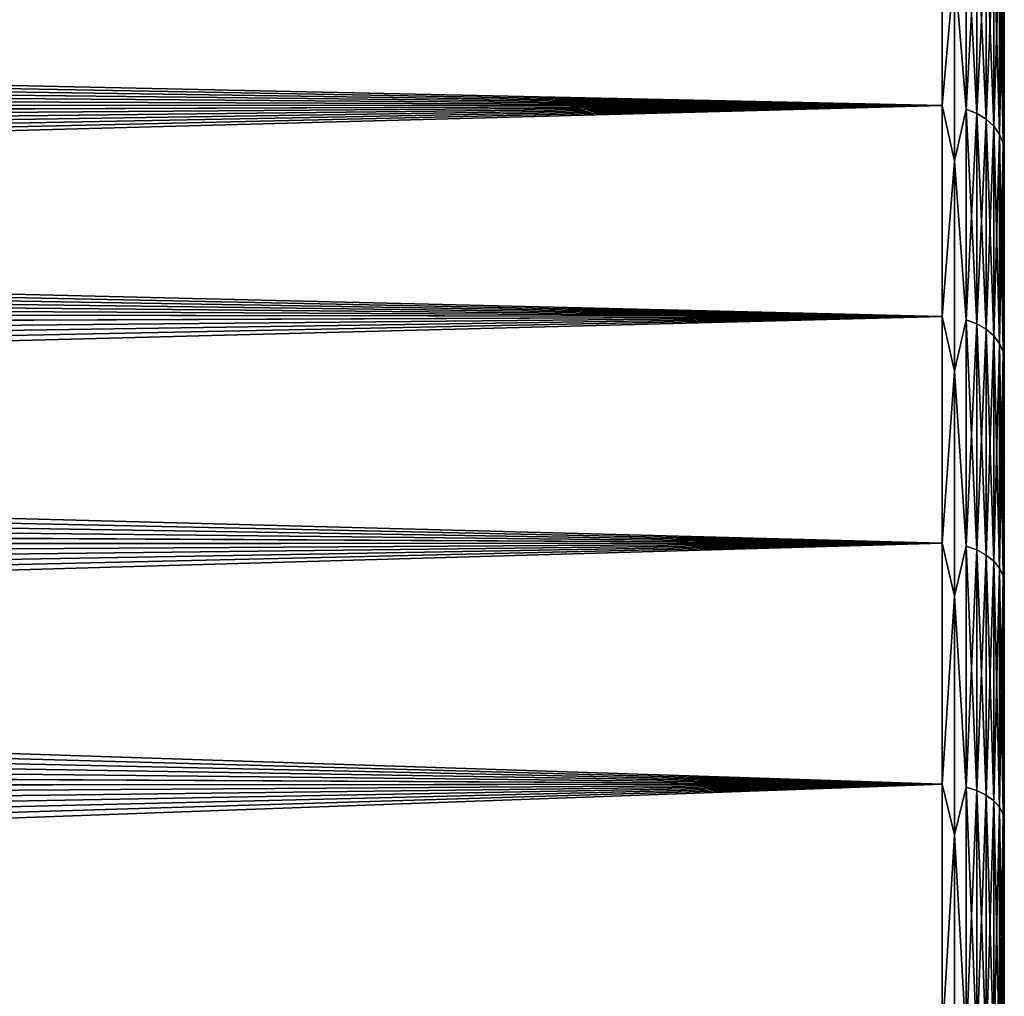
# Model space of a CAD drawing. Header units: metres. Extents: x -24 to 72, y -247 to 22.
# Tile 566 of 573: x 55.24 to 60, y 11.56 to 16.29. Entities that reach past the tile are written whole.
import ezdxf

# ---------------------------------------------------------------- set-up
doc = ezdxf.new("R2010")
doc.units = ezdxf.units.M
doc.layers.add('solid_509589_MEDIA_SW0001', color=7, linetype='CONTINUOUS')

msp = doc.modelspace()

# ---------------------------------------------------------------- linework, layer by layer
at = {"layer": 'solid_509589_MEDIA_SW0001'}
for points in [[(59.700001, 16.811365, 71.915169), (59.700001, 15.870741, 70.747925), (21.825966, 16.687727, 71.751678)], [(59.700001, 16.811365, 97.084831), (22.258402, 16.288063, 97.75515), (22.399647, 16.151281, 97.921478)], [(59.700001, 16.811365, 97.084831), (22.399647, 16.151281, 97.921478), (22.538641, 16.013943, 98.085052)], [(59.700001, 16.811365, 97.084831), (22.538641, 16.013943, 98.085052), (22.675236, 15.876255, 98.245712)], [(59.700001, 15.870741, 98.252075), (59.700001, 16.811365, 97.084831), (22.675236, 15.876255, 98.245712)], [(59.758526, 16.543684, 71.574661), (59.700001, 15.870741, 70.747925), (59.700001, 16.811365, 71.915169)], [(59.758526, 16.543684, 97.425339), (59.700001, 16.811365, 97.084831), (59.700001, 15.870741, 98.252075)], [(59.814861, 16.793066, 71.928871), (59.814861, 15.853466, 70.762894), (59.758526, 16.543684, 71.574661)], [(59.814861, 15.853466, 98.237106), (59.814861, 16.793066, 97.071129), (59.758526, 16.543684, 97.425339)], [(59.866768, 15.832481, 70.781075), (59.814861, 15.853466, 70.762894), (59.814861, 16.793066, 71.928871)], [(59.866768, 16.77084, 71.945511), (59.866768, 15.832481, 70.781075), (59.814861, 16.793066, 71.928871)], [(59.866768, 16.77084, 97.054489), (59.814861, 16.793066, 97.071129), (59.814861, 15.853466, 98.237106)], [(59.866768, 15.832481, 98.218925), (59.866768, 16.77084, 97.054489), (59.814861, 15.853466, 98.237106)], [(59.912258, 15.80424, 70.80555), (59.866768, 15.832481, 70.781075), (59.866768, 16.77084, 71.945511)], [(59.912258, 16.740925, 71.967903), (59.912258, 15.80424, 70.80555), (59.866768, 16.77084, 71.945511)], [(59.912258, 16.740925, 97.032097), (59.866768, 16.77084, 97.054489), (59.866768, 15.832481, 98.218925)], [(59.912258, 15.80424, 98.19445), (59.912258, 16.740925, 97.032097), (59.866768, 15.832481, 98.218925)], [(59.949574, 15.76983, 70.835365), (59.912258, 15.80424, 70.80555), (59.912258, 16.740925, 71.967903)], [(59.949574, 16.704473, 71.995186), (59.949574, 15.76983, 70.835365), (59.912258, 16.740925, 71.967903)], [(59.949574, 16.704473, 97.004814), (59.912258, 16.740925, 97.032097), (59.912258, 15.80424, 98.19445)], [(59.700001, 15.870741, 70.747925), (21.972321, 16.554213, 71.578773), (21.825966, 16.687727, 71.751678)], [(59.949574, 15.76983, 98.164635), (59.949574, 16.704473, 97.004814), (59.912258, 15.80424, 98.19445)], [(59.977276, 15.730575, 70.869377), (59.949574, 15.76983, 70.835365), (59.949574, 16.704473, 71.995186)], [(59.977276, 16.662891, 72.026314), (59.977276, 15.730575, 70.869377), (59.949574, 16.704473, 71.995186)], [(59.977276, 16.662891, 96.973686), (59.949574, 16.704473, 97.004814), (59.949574, 15.76983, 98.164635)], [(59.977276, 15.730575, 98.130623), (59.977276, 16.662891, 96.973686), (59.949574, 15.76983, 98.164635)], [(59.994305, 15.687986, 70.906281), (59.977276, 15.730575, 70.869377), (59.977276, 16.662891, 72.026314)], [(59.994305, 16.617779, 72.060089), (59.994305, 15.687986, 70.906281), (59.977276, 16.662891, 72.026314)], [(59.994305, 16.617779, 96.939911), (59.977276, 16.662891, 96.973686), (59.977276, 15.730575, 98.130623)], [(59.994305, 15.687986, 98.093719), (59.994305, 16.617779, 96.939911), (59.977276, 15.730575, 98.130623)], [(59.994305, 15.687986, 98.093719), (60, 16.565092, 96.9132), (59.994305, 16.617779, 96.939911)], [(59.994305, 16.617779, 72.060089), (60, 16.565092, 72.0868), (59.994305, 15.687986, 70.906281)], [(59.700001, 15.870741, 70.747925), (22.117281, 16.419489, 71.408005), (21.972321, 16.554213, 71.578773)], [(59.758526, 16.543684, 71.574661), (59.758526, 15.601758, 70.452118), (59.700001, 15.870741, 70.747925)], [(59.758526, 15.601758, 98.547882), (59.758526, 16.543684, 97.425339), (59.700001, 15.870741, 98.252075)], [(59.814861, 15.853466, 70.762894), (59.758526, 15.601758, 70.452118), (59.758526, 16.543684, 71.574661)], [(59.814861, 15.853466, 98.237106), (59.758526, 16.543684, 97.425339), (59.758526, 15.601758, 98.547882)], [(59.994305, 15.687986, 98.093719), (60, 15.636711, 98.064041), (60, 16.565092, 96.9132)], [(59.994305, 15.687986, 70.906281), (60, 16.565092, 72.0868), (60, 15.636711, 70.935959)], [(60, 16.565092, 72.0868), (60, 16.565092, 96.9132), (60, 15.636711, 98.064041)], [(60, 15.636711, 70.935959), (60, 16.565092, 72.0868), (60, 15.636711, 98.064041)], [(59.700001, 15.870741, 70.747925), (22.260529, 16.283787, 71.239594), (22.117281, 16.419489, 71.408005)], [(59.700001, 15.870741, 70.747925), (22.401749, 16.147348, 71.073792), (22.260529, 16.283787, 71.239594)], [(59.700001, 15.870741, 70.747925), (22.540621, 16.010424, 70.910797), (22.401749, 16.147348, 71.073792)], [(59.700001, 15.870741, 70.747925), (22.676987, 15.873226, 70.750793), (22.540621, 16.010424, 70.910797)], [(59.700001, 15.870741, 98.252075), (22.675236, 15.876255, 98.245712), (22.809765, 15.738139, 98.403633)], [(59.700001, 15.870741, 70.747925), (22.811155, 15.735716, 70.593628), (22.676987, 15.873226, 70.750793)], [(59.700001, 15.870741, 98.252075), (22.809765, 15.738139, 98.403633), (22.942316, 15.599503, 98.558998)], [(59.700001, 15.870741, 70.747925), (59.700001, 14.849242, 69.650757), (22.811155, 15.735716, 70.593628)], [(59.700001, 15.870741, 98.252075), (22.942316, 15.599503, 98.558998), (23.07295, 15.460251, 98.71199)], [(59.700001, 15.870741, 98.252075), (23.07295, 15.460251, 98.71199), (23.201735, 15.320282, 98.862762)], [(59.700001, 15.870741, 98.252075), (23.201735, 15.320282, 98.862762), (23.32873, 15.179487, 99.011482)], [(59.700001, 15.870741, 98.252075), (23.32873, 15.179487, 99.011482), (23.454002, 15.037753, 99.15831)], [(59.700001, 15.870741, 98.252075), (23.454002, 15.037753, 99.15831), (23.577581, 14.895102, 99.303238)], [(59.700001, 14.849242, 99.349243), (59.700001, 15.870741, 98.252075), (23.577581, 14.895102, 99.303238)], [(59.758526, 15.601758, 70.452118), (59.700001, 14.849242, 69.650757), (59.700001, 15.870741, 70.747925)], [(59.758526, 15.601758, 98.547882), (59.700001, 15.870741, 98.252075), (59.700001, 14.849242, 99.349243)], [(59.814861, 15.853466, 70.762894), (59.814861, 14.833079, 69.666924), (59.758526, 15.601758, 70.452118)], [(59.814861, 14.833079, 99.333076), (59.814861, 15.853466, 98.237106), (59.758526, 15.601758, 98.547882)], [(59.866768, 14.813445, 69.686554), (59.814861, 14.833079, 69.666924), (59.814861, 15.853466, 70.762894)], [(59.866768, 15.832481, 70.781075), (59.866768, 14.813445, 69.686554), (59.814861, 15.853466, 70.762894)], [(59.866768, 15.832481, 98.218925), (59.814861, 15.853466, 98.237106), (59.814861, 14.833079, 99.333076)], [(59.866768, 14.813445, 99.313446), (59.866768, 15.832481, 98.218925), (59.814861, 14.833079, 99.333076)], [(59.912258, 14.787022, 69.712975), (59.866768, 14.813445, 69.686554), (59.866768, 15.832481, 70.781075)], [(59.912258, 15.80424, 70.80555), (59.912258, 14.787022, 69.712975), (59.866768, 15.832481, 70.781075)], [(59.912258, 15.80424, 98.19445), (59.866768, 15.832481, 98.218925), (59.866768, 14.813445, 99.313446)], [(59.912258, 14.787022, 99.287025), (59.912258, 15.80424, 98.19445), (59.866768, 14.813445, 99.313446)], [(59.949574, 14.754826, 69.745171), (59.912258, 14.787022, 69.712975), (59.912258, 15.80424, 70.80555)], [(59.949574, 15.76983, 70.835365), (59.949574, 14.754826, 69.745171), (59.912258, 15.80424, 70.80555)], [(59.949574, 15.76983, 98.164635), (59.912258, 15.80424, 98.19445), (59.912258, 14.787022, 99.287025)], [(59.700001, 14.849242, 69.650757), (22.94323, 15.597782, 70.439087), (22.811155, 15.735716, 70.593628)], [(59.949574, 14.754826, 99.254829), (59.949574, 15.76983, 98.164635), (59.912258, 14.787022, 99.287025)], [(59.977276, 14.718098, 69.781906), (59.949574, 14.754826, 69.745171), (59.949574, 15.76983, 70.835365)], [(59.977276, 15.730575, 70.869377), (59.977276, 14.718098, 69.781906), (59.949574, 15.76983, 70.835365)], [(59.977276, 15.730575, 98.130623), (59.949574, 15.76983, 98.164635), (59.949574, 14.754826, 99.254829)], [(59.977276, 14.718098, 99.218094), (59.977276, 15.730575, 98.130623), (59.949574, 14.754826, 99.254829)], [(59.994305, 14.67825, 69.821747), (59.977276, 14.718098, 69.781906), (59.977276, 15.730575, 70.869377)], [(59.994305, 15.687986, 70.906281), (59.994305, 14.67825, 69.821747), (59.977276, 15.730575, 70.869377)], [(59.994305, 15.687986, 98.093719), (59.977276, 15.730575, 98.130623), (59.977276, 14.718098, 99.218094)], [(59.994305, 14.67825, 99.178253), (59.994305, 15.687986, 98.093719), (59.977276, 14.718098, 99.218094)], [(59.994305, 14.67825, 99.178253), (60, 15.636711, 98.064041), (59.994305, 15.687986, 98.093719)], [(59.994305, 15.687986, 70.906281), (60, 15.636711, 70.935959), (59.994305, 14.67825, 69.821747)], [(59.994305, 14.67825, 99.178253), (60, 14.628525, 99.145691), (60, 15.636711, 98.064041)], [(59.994305, 14.67825, 69.821747), (60, 15.636711, 70.935959), (60, 14.628525, 69.854309)], [(60, 15.636711, 70.935959), (60, 15.636711, 98.064041), (60, 14.628525, 99.145691)], [(60, 14.628525, 69.854309), (60, 15.636711, 70.935959), (60, 14.628525, 99.145691)], [(59.700001, 14.849242, 69.650757), (23.073298, 15.45931, 70.286987), (22.94323, 15.597782, 70.439087)], [(59.758526, 15.601758, 70.452118), (59.758526, 14.583821, 69.39801), (59.700001, 14.849242, 69.650757)], [(59.758526, 14.583821, 99.60199), (59.758526, 15.601758, 98.547882), (59.700001, 14.849242, 99.349243)], [(59.814861, 14.833079, 69.666924), (59.758526, 14.583821, 69.39801), (59.758526, 15.601758, 70.452118)], [(59.814861, 14.833079, 99.333076), (59.758526, 15.601758, 98.547882), (59.758526, 14.583821, 99.60199)], [(59.700001, 14.849242, 69.650757), (23.201443, 15.320175, 70.137123), (23.073298, 15.45931, 70.286987)], [(59.700001, 14.849242, 69.650757), (23.327753, 15.180246, 69.989311), (23.201443, 15.320175, 70.137123)], [(59.700001, 14.849242, 69.650757), (23.452312, 15.039386, 69.843369), (23.327753, 15.180246, 69.989311)], [(59.700001, 14.849242, 69.650757), (23.57506, 14.897718, 69.699394), (23.452312, 15.039386, 69.843369)], [(59.700001, 14.849242, 69.650757), (23.735796, 14.70785, 69.510696), (23.57506, 14.897718, 69.699394)], [(59.700001, 14.849242, 99.349243), (23.577581, 14.895102, 99.303238), (23.739635, 14.703717, 99.493355)], [(59.700001, 14.849242, 69.650757), (59.700001, 13.752075, 68.629257), (23.735796, 14.70785, 69.510696)], [(59.700001, 14.849242, 99.349243), (23.739635, 14.703717, 99.493355), (23.898462, 14.511209, 99.679749)], [(59.700001, 14.849242, 99.349243), (23.898462, 14.511209, 99.679749), (24.053923, 14.317827, 99.862289)], [(59.700001, 14.849242, 99.349243), (24.053923, 14.317827, 99.862289), (24.205883, 14.123833, 100.040825)], [(59.700001, 14.849242, 99.349243), (24.205883, 14.123833, 100.040825), (24.354309, 13.929399, 100.21534)], [(59.700001, 13.752075, 100.370743), (59.700001, 14.849242, 99.349243), (24.354309, 13.929399, 100.21534)], [(59.758526, 14.583821, 69.39801), (59.700001, 13.752075, 68.629257), (59.700001, 14.849242, 69.650757)], [(59.758526, 14.583821, 99.60199), (59.700001, 14.849242, 99.349243), (59.700001, 13.752075, 100.370743)], [(59.814861, 14.833079, 69.666924), (59.814861, 13.737106, 68.646538), (59.758526, 14.583821, 69.39801)], [(59.814861, 13.737106, 100.353462), (59.814861, 14.833079, 99.333076), (59.758526, 14.583821, 99.60199)], [(59.866768, 13.718924, 68.667519), (59.814861, 13.737106, 68.646538), (59.814861, 14.833079, 69.666924)], [(59.866768, 14.813445, 69.686554), (59.866768, 13.718924, 68.667519), (59.814861, 14.833079, 69.666924)], [(59.866768, 14.813445, 99.313446), (59.814861, 14.833079, 99.333076), (59.814861, 13.737106, 100.353462)], [(59.866768, 13.718924, 100.332481), (59.866768, 14.813445, 99.313446), (59.814861, 13.737106, 100.353462)], [(59.912258, 13.694452, 68.695763), (59.866768, 13.718924, 68.667519), (59.866768, 14.813445, 69.686554)], [(59.912258, 14.787022, 69.712975), (59.912258, 13.694452, 68.695763), (59.866768, 14.813445, 69.686554)], [(59.912258, 14.787022, 99.287025), (59.866768, 14.813445, 99.313446), (59.866768, 13.718924, 100.332481)], [(59.912258, 13.694452, 100.304237), (59.912258, 14.787022, 99.287025), (59.866768, 13.718924, 100.332481)], [(59.949574, 13.664636, 68.730171), (59.912258, 13.694452, 68.695763), (59.912258, 14.787022, 69.712975)], [(59.949574, 14.754826, 69.745171), (59.949574, 13.664636, 68.730171), (59.912258, 14.787022, 69.712975)], [(59.949574, 14.754826, 99.254829), (59.912258, 14.787022, 99.287025), (59.912258, 13.694452, 100.304237)], [(59.949574, 13.664636, 100.269829), (59.949574, 14.754826, 99.254829), (59.912258, 13.694452, 100.304237)], [(59.977276, 13.63062, 68.769424), (59.949574, 13.664636, 68.730171), (59.949574, 14.754826, 69.745171)], [(59.977276, 14.718098, 69.781906), (59.977276, 13.63062, 68.769424), (59.949574, 14.754826, 69.745171)], [(59.977276, 14.718098, 99.218094), (59.949574, 14.754826, 99.254829), (59.949574, 13.664636, 100.269829)], [(59.700001, 13.752075, 68.629257), (23.893229, 14.516902, 69.325691), (23.735796, 14.70785, 69.510696)], [(59.977276, 13.63062, 100.230576), (59.977276, 14.718098, 99.218094), (59.949574, 13.664636, 100.269829)], [(59.994305, 13.593718, 68.812012), (59.977276, 13.63062, 68.769424), (59.977276, 14.718098, 69.781906)], [(59.994305, 14.67825, 69.821747), (59.994305, 13.593718, 68.812012), (59.977276, 14.718098, 69.781906)], [(59.994305, 14.67825, 99.178253), (59.977276, 14.718098, 99.218094), (59.977276, 13.63062, 100.230576)], [(59.994305, 13.593718, 100.187988), (59.994305, 14.67825, 99.178253), (59.977276, 13.63062, 100.230576)], [(59.994305, 13.593718, 100.187988), (60, 14.628525, 99.145691), (59.994305, 14.67825, 99.178253)], [(59.994305, 14.67825, 69.821747), (60, 14.628525, 69.854309), (59.994305, 13.593718, 68.812012)], [(59.994305, 13.593718, 100.187988), (60, 13.545495, 100.152779), (60, 14.628525, 99.145691)], [(59.994305, 13.593718, 68.812012), (60, 14.628525, 69.854309), (60, 13.545495, 68.847221)], [(60, 14.628525, 69.854309), (60, 14.628525, 99.145691), (60, 13.545495, 100.152779)], [(60, 13.545495, 68.847221), (60, 14.628525, 69.854309), (60, 13.545495, 100.152779)], [(59.758526, 14.583821, 69.39801), (59.758526, 13.494835, 68.41748), (59.700001, 13.752075, 68.629257)], [(59.758526, 13.494835, 100.58252), (59.758526, 14.583821, 99.60199), (59.700001, 13.752075, 100.370743)], [(59.814861, 13.737106, 68.646538), (59.758526, 13.494835, 68.41748), (59.758526, 14.583821, 69.39801)], [(59.814861, 13.737106, 100.353462), (59.758526, 14.583821, 99.60199), (59.758526, 13.494835, 100.58252)], [(59.700001, 13.752075, 68.629257), (24.047413, 14.324913, 69.144325), (23.893229, 14.516902, 69.325691)], [(59.700001, 13.752075, 68.629257), (24.198397, 14.13192, 68.966522), (24.047413, 14.324913, 69.144325)], [(59.700001, 13.752075, 68.629257), (24.346212, 13.937977, 68.792267), (24.198397, 14.13192, 68.966522)], [(59.700001, 13.752075, 68.629257), (24.490831, 13.743187, 68.621559), (24.346212, 13.937977, 68.792267)], [(59.700001, 13.752075, 100.370743), (24.354309, 13.929399, 100.21534), (24.499317, 13.734487, 100.385963)], [(59.700001, 13.752075, 68.629257), (59.700001, 12.584831, 67.688637), (24.490831, 13.743187, 68.621559)], [(59.700001, 12.584831, 67.688637), (24.632221, 13.547629, 68.454384), (24.490831, 13.743187, 68.621559)], [(59.700001, 13.752075, 100.370743), (24.499317, 13.734487, 100.385963), (24.640886, 13.539129, 100.552788)], [(59.700001, 13.752075, 100.370743), (24.640886, 13.539129, 100.552788), (24.77899, 13.343359, 100.715881)], [(59.700001, 13.752075, 100.370743), (24.77899, 13.343359, 100.715881), (24.913599, 13.147206, 100.875313)], [(59.700001, 13.752075, 100.370743), (24.913599, 13.147206, 100.875313), (25.044472, 12.951048, 101.030891)], [(59.700001, 13.752075, 100.370743), (25.044472, 12.951048, 101.030891), (25.171465, 12.755224, 101.182449)], [(59.700001, 12.584831, 101.311363), (59.700001, 13.752075, 100.370743), (25.171465, 12.755224, 101.182449)], [(59.758526, 13.494835, 68.41748), (59.700001, 12.584831, 67.688637), (59.700001, 13.752075, 68.629257)], [(59.758526, 13.494835, 100.58252), (59.700001, 13.752075, 100.370743), (59.700001, 12.584831, 101.311363)], [(59.814861, 13.737106, 68.646538), (59.814861, 12.571133, 67.706932), (59.758526, 13.494835, 68.41748)], [(59.814861, 12.571133, 101.293068), (59.814861, 13.737106, 100.353462), (59.758526, 13.494835, 100.58252)], [(59.866768, 12.554493, 67.729164), (59.814861, 12.571133, 67.706932), (59.814861, 13.737106, 68.646538)], [(59.866768, 13.718924, 68.667519), (59.866768, 12.554493, 67.729164), (59.814861, 13.737106, 68.646538)], [(59.866768, 13.718924, 100.332481), (59.814861, 13.737106, 100.353462), (59.814861, 12.571133, 101.293068)], [(59.866768, 12.554493, 101.270836), (59.866768, 13.718924, 100.332481), (59.814861, 12.571133, 101.293068)], [(59.912258, 12.532099, 67.759079), (59.866768, 12.554493, 67.729164), (59.866768, 13.718924, 68.667519)], [(59.912258, 13.694452, 68.695763), (59.912258, 12.532099, 67.759079), (59.866768, 13.718924, 68.667519)], [(59.912258, 13.694452, 100.304237), (59.866768, 13.718924, 100.332481), (59.866768, 12.554493, 101.270836)], [(59.912258, 12.532099, 101.240921), (59.912258, 13.694452, 100.304237), (59.866768, 12.554493, 101.270836)], [(59.949574, 12.504812, 67.795525), (59.912258, 12.532099, 67.759079), (59.912258, 13.694452, 68.695763)], [(59.949574, 13.664636, 68.730171), (59.949574, 12.504812, 67.795525), (59.912258, 13.694452, 68.695763)], [(59.949574, 13.664636, 100.269829), (59.912258, 13.694452, 100.304237), (59.912258, 12.532099, 101.240921)], [(59.949574, 12.504812, 101.204475), (59.949574, 13.664636, 100.269829), (59.912258, 12.532099, 101.240921)], [(59.977276, 12.473684, 67.837105), (59.949574, 12.504812, 67.795525), (59.949574, 13.664636, 68.730171)], [(59.977276, 13.63062, 68.769424), (59.977276, 12.473684, 67.837105), (59.949574, 13.664636, 68.730171)], [(59.977276, 13.63062, 100.230576), (59.949574, 13.664636, 100.269829), (59.949574, 12.504812, 101.204475)], [(59.977276, 12.473684, 101.162895), (59.977276, 13.63062, 100.230576), (59.949574, 12.504812, 101.204475)], [(59.994305, 12.439914, 67.882217), (59.977276, 12.473684, 67.837105), (59.977276, 13.63062, 68.769424)], [(59.994305, 13.593718, 68.812012), (59.994305, 12.439914, 67.882217), (59.977276, 13.63062, 68.769424)], [(59.994305, 13.593718, 100.187988), (59.977276, 13.63062, 100.230576), (59.977276, 12.473684, 101.162895)], [(59.994305, 12.439914, 101.117783), (59.994305, 13.593718, 100.187988), (59.977276, 12.473684, 101.162895)], [(59.994305, 12.439914, 101.117783), (60, 13.545495, 100.152779), (59.994305, 13.593718, 100.187988)], [(59.994305, 13.593718, 68.812012), (60, 13.545495, 68.847221), (59.994305, 12.439914, 67.882217)], [(59.700001, 12.584831, 67.688637), (24.77035, 13.351383, 68.290726), (24.632221, 13.547629, 68.454384)], [(59.994305, 12.439914, 101.117783), (60, 12.393143, 101.080109), (60, 13.545495, 100.152779)], [(59.994305, 12.439914, 67.882217), (60, 13.545495, 68.847221), (60, 12.393143, 67.919891)], [(60, 13.545495, 68.847221), (60, 13.545495, 100.152779), (60, 12.393143, 101.080109)], [(60, 12.393143, 67.919891), (60, 13.545495, 68.847221), (60, 12.393143, 101.080109)], [(59.758526, 13.494835, 68.41748), (59.758526, 12.340102, 67.515305), (59.700001, 12.584831, 67.688637)], [(59.758526, 12.340102, 101.484695), (59.758526, 13.494835, 100.58252), (59.700001, 12.584831, 101.311363)], [(59.814861, 12.571133, 67.706932), (59.758526, 12.340102, 67.515305), (59.758526, 13.494835, 68.41748)], [(59.814861, 12.571133, 101.293068), (59.758526, 13.494835, 100.58252), (59.758526, 12.340102, 101.484695)], [(59.700001, 12.584831, 67.688637), (24.905186, 13.154526, 68.130562), (24.77035, 13.351383, 68.290726)], [(59.700001, 12.584831, 67.688637), (25.036547, 12.95735, 67.974045), (24.905186, 13.154526, 68.130562)], [(59.700001, 12.584831, 67.688637), (25.164339, 12.760077, 67.821259), (25.036547, 12.95735, 67.974045)], [(59.700001, 12.584831, 67.688637), (25.288916, 12.562324, 67.671806), (25.164339, 12.760077, 67.821259)], [(59.700001, 12.584831, 101.311363), (25.171465, 12.755224, 101.182449), (25.295061, 12.559163, 101.330551)], [(59.700001, 12.584831, 67.688637), (59.700001, 11.353457, 66.833679), (25.288916, 12.562324, 67.671806)], [(59.700001, 12.584831, 101.311363), (25.295061, 12.559163, 101.330551), (25.415758, 12.362248, 101.475716)], [(59.700001, 12.584831, 101.311363), (25.415758, 12.362248, 101.475716), (25.534052, 12.163839, 101.618439)], [(59.700001, 12.584831, 101.311363), (25.534052, 12.163839, 101.618439), (25.65008, 11.963737, 101.758881)], [(59.700001, 12.584831, 101.311363), (25.65008, 11.963737, 101.758881), (25.763439, 11.762508, 101.896652)], [(59.700001, 12.584831, 101.311363), (25.763439, 11.762508, 101.896652), (25.874147, 11.560247, 102.031708)], [(59.700001, 12.584831, 101.311363), (25.874147, 11.560247, 102.031708), (25.982235, 11.357035, 102.164024)], [(59.700001, 11.353457, 102.166321), (59.700001, 12.584831, 101.311363), (25.982235, 11.357035, 102.164024)], [(59.758526, 12.340102, 67.515305), (59.700001, 11.353457, 66.833679), (59.700001, 12.584831, 67.688637)], [(59.758526, 12.340102, 101.484695), (59.700001, 12.584831, 101.311363), (59.700001, 11.353457, 102.166321)], [(59.700001, 11.353457, 66.833679), (25.410635, 12.363673, 67.525322), (25.288916, 12.562324, 67.671806)], [(59.814861, 12.571133, 67.706932), (59.814861, 11.341099, 66.852905), (59.758526, 12.340102, 67.515305)], [(59.814861, 11.341099, 102.147095), (59.814861, 12.571133, 101.293068), (59.758526, 12.340102, 101.484695)], [(59.866768, 11.326087, 66.876266), (59.814861, 11.341099, 66.852905), (59.814861, 12.571133, 67.706932)], [(59.866768, 12.554493, 67.729164), (59.866768, 11.326087, 66.876266), (59.814861, 12.571133, 67.706932)], [(59.866768, 12.554493, 101.270836), (59.814861, 12.571133, 101.293068), (59.814861, 11.341099, 102.147095)], [(59.866768, 11.326087, 102.123734), (59.866768, 12.554493, 101.270836), (59.814861, 11.341099, 102.147095)], [(59.912258, 11.305884, 66.9077), (59.866768, 11.326087, 66.876266), (59.866768, 12.554493, 67.729164)], [(59.912258, 12.532099, 67.759079), (59.912258, 11.305884, 66.9077), (59.866768, 12.554493, 67.729164)], [(59.912258, 12.532099, 101.240921), (59.866768, 12.554493, 101.270836), (59.866768, 11.326087, 102.123734)], [(59.912258, 11.305884, 102.0923), (59.912258, 12.532099, 101.240921), (59.866768, 11.326087, 102.123734)], [(59.949574, 11.281268, 66.946007), (59.912258, 11.305884, 66.9077), (59.912258, 12.532099, 67.759079)], [(59.949574, 12.504812, 67.795525), (59.949574, 11.281268, 66.946007), (59.912258, 12.532099, 67.759079)], [(59.949574, 12.504812, 101.204475), (59.912258, 12.532099, 101.240921), (59.912258, 11.305884, 102.0923)], [(59.949574, 11.281268, 102.053993), (59.949574, 12.504812, 101.204475), (59.912258, 11.305884, 102.0923)], [(59.977276, 11.253186, 66.9897), (59.949574, 11.281268, 66.946007), (59.949574, 12.504812, 67.795525)], [(59.977276, 12.473684, 67.837105), (59.977276, 11.253186, 66.9897), (59.949574, 12.504812, 67.795525)], [(59.977276, 12.473684, 101.162895), (59.949574, 12.504812, 101.204475), (59.949574, 11.281268, 102.053993)], [(59.977276, 11.253186, 102.0103), (59.977276, 12.473684, 101.162895), (59.949574, 11.281268, 102.053993)], [(59.994305, 11.222719, 67.037109), (59.977276, 11.253186, 66.9897), (59.977276, 12.473684, 67.837105)], [(59.994305, 12.439914, 67.882217), (59.994305, 11.222719, 67.037109), (59.977276, 12.473684, 67.837105)], [(59.994305, 12.439914, 101.117783), (59.977276, 12.473684, 101.162895), (59.977276, 11.253186, 102.0103)], [(59.994305, 11.222719, 101.962891), (59.994305, 12.439914, 101.117783), (59.977276, 11.253186, 102.0103)], [(59.994305, 11.222719, 101.962891), (60, 12.393143, 101.080109), (59.994305, 12.439914, 101.117783)], [(59.994305, 12.439914, 67.882217), (60, 12.393143, 67.919891), (59.994305, 11.222719, 67.037109)], [(59.994305, 11.222719, 101.962891), (60, 11.177795, 101.922592), (60, 12.393143, 101.080109)], [(59.994305, 11.222719, 67.037109), (60, 12.393143, 67.919891), (60, 11.177796, 67.077408)], [(60, 12.393143, 67.919891), (60, 12.393143, 101.080109), (60, 11.177795, 101.922592)], [(60, 11.177796, 67.077408), (60, 12.393143, 67.919891), (60, 11.177795, 101.922592)], [(59.700001, 11.353457, 66.833679), (25.529852, 12.163697, 67.381454), (25.410635, 12.363673, 67.525322)], [(59.758526, 12.340102, 67.515305), (59.758526, 11.12525, 66.695877), (59.700001, 11.353457, 66.833679)], [(59.758526, 11.12525, 102.304123), (59.758526, 12.340102, 101.484695), (59.700001, 11.353457, 102.166321)], [(59.814861, 11.341099, 66.852905), (59.758526, 11.12525, 66.695877), (59.758526, 12.340102, 67.515305)], [(59.814861, 11.341099, 102.147095), (59.758526, 12.340102, 101.484695), (59.758526, 11.12525, 102.304123)], [(59.700001, 11.353457, 66.833679), (25.646669, 11.962256, 67.240089), (25.529852, 12.163697, 67.381454)], [(59.700001, 11.353457, 66.833679), (25.760798, 11.759755, 67.101486), (25.646669, 11.962256, 67.240089)], [(59.700001, 11.353457, 66.833679), (25.872248, 11.556298, 66.965691), (25.760798, 11.759755, 67.101486)]]:
    msp.add_3dface(points, dxfattribs=at)

doc.saveas('drawing.dxf')
